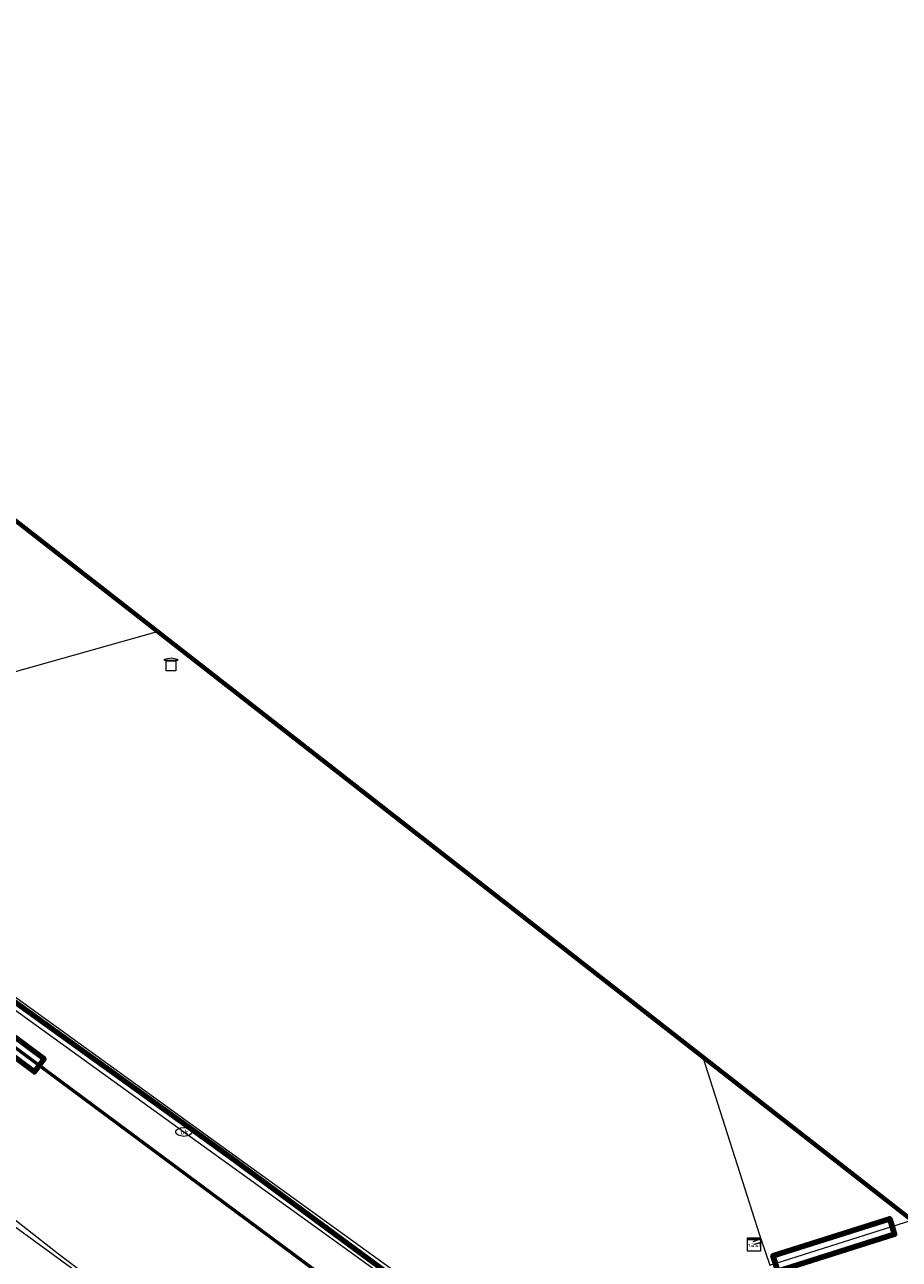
# Model space of a CAD drawing. Extents: x 152558 to 154479, y 462974 to 463683.
# Tile 589 of 638: x 154215 to 154268, y 463607 to 463683. Entities that reach past the tile are written whole.
import ezdxf
from ezdxf.enums import TextEntityAlignment as Align
from ezdxf.lldxf.tags import DXFTag

# ---------------------------------------------------------------- set-up
doc = ezdxf.new("R2010")
doc.units = 0
doc.header["$LTSCALE"] = 0.2
doc.layers.get('0').update_dxf_attribs({"linetype": 'CONTINUOUS'})
for name, color, linetype, lineweight in [('B-RO-KL-DATA_EUROFIBER NEDERLAND BV-G', 90, 'KL-DATA-N', 18), ('B-RO-KL-DATA_HULPSTUK_ZIGGO BV-S', 90, 'CONTINUOUS', 25), ('B-RO-KL-DATA_KABELBED_KPN BV-G', 90, 'CONTINUOUS', 100), ('B-RO-KL-DATA_STEDIN NETBEHEER BV-G', 90, 'KL-DATA-N', 18), ('B-RO-KL-ET_HS_50 KV_STEDIN NETBEHEER BV-G', 10, 'KL-HS-N', 18), ('B-RO-KL-ET_HS_MANTELBUIS_PVC_125_STEDIN NETBEHEER BV-G', 10, 'CONTINUOUS', 100), ('B-RO-KL-ET_LS_230 V_GEMEENTE AMERSFOORT-G', 190, 'KL-LS-N', 18), ('B-RO-KL-ET_LS_400 V_STEDIN NETBEHEER BV-G', 190, 'KL-LS-N', 18), ('B-RO-KL-ET_LS_MANTELBUIS_PVC_125_STEDIN NETBEHEER BV-G', 190, 'CONTINUOUS', 100), ('B-RO-KL-GAS_LD_GRIJS GIETIJZER_118_0.1 BAR_STEDIN NETBEHEER BV-G', 50, 'KL-GAS-LD-N', 18), ('B-RO-KL-GAS_LD_HULPSTUK_STEDIN NETBEHEER BV-S', 50, 'CONTINUOUS', 25), ('B-RO-KL-GAS_LD_PE_40_0.1 BAR_STEDIN NETBEHEER BV-G', 50, 'KL-GAS-LD-N', 18), ('B-RO-KL-WATER_100_VITENS-G', 170, 'KL-WATER-N', 18), ('B-RO-KL-WATER_VITENS-S', 170, 'CONTINUOUS', 25), ('B-RO-OG-INFO_ORIENTATIEPOLYGOON-GV', 7, 'CONTINUOUS', 70)]:
    doc.layers.add(name, color=color, linetype=linetype, lineweight=lineweight)
doc.styles.add('NLCS-ISO', font='NLCS-ISO.ttf')
tags = doc.linetypes.add('KL-DATA-N', pattern='A,4,-1,[101,NLCS.SHX,S=0.5,R=0,X=0,Y=0],-1,4,-1,["D",Standard,S=1,R=0,X=-0.25,Y=-0.5],-1.5', length=12.5).pattern_tags.tags
tags[18] = DXFTag(74, 10)
tags = doc.linetypes.add('KL-GAS-LD-N', pattern='A,4,-1,[69,NLCS.SHX,S=0.5,R=0,X=0,Y=0],-1,4,-1,["L",Standard,S=1,R=0,X=0.25,Y=-0.5],-2', length=13).pattern_tags.tags
tags[18] = DXFTag(74, 10)
tags = doc.linetypes.add('KL-HS-N', pattern='A,4,-1,[103,NLCS.SHX,S=0.75,R=0,X=0,Y=0],-1,4,-1,["H",Standard,S=1,R=0,X=0,Y=-0.5],-2', length=13).pattern_tags.tags
tags[18] = DXFTag(74, 10)
tags = doc.linetypes.add('KL-LS-N', pattern='A,4,-1,[103,NLCS.SHX,S=0.75,R=0,X=0,Y=0],-1,4,-1,["L",Standard,S=1,R=0,X=0,Y=-0.5],-2', length=13).pattern_tags.tags
tags[18] = DXFTag(74, 10)
doc.linetypes.add('KL-WATER-N', pattern='A,7,-0.5,[168,NLCS.SHX,S=0.75,R=0,X=0.75,Y=0],-2', length=9.5)

# ---------------------------------------------------------------- blocks, each defined once
blk = doc.blocks.new('SKL-WTB_HULP_KAST-SO')
at = {"color": 0, "linetype": 'ByBlock', "lineweight": 18}
for points in [[(-2, 2), (2, 2), (2, 1.68), (-2, 1.68)], [(-2, 1.52), (2, 1.52), (2, -2), (-2, -2)]]:
    blk.add_lwpolyline(points, close=True, dxfattribs=at)
at = {"color": 0, "linetype": 'ByBlock', "lineweight": 18, "style": 'NLCS-ISO'}
blk.add_text('kast', height=1.5, dxfattribs=at).set_placement((0, 0), align=Align.MIDDLE_CENTER)
at = {"color": 0, "linetype": 'ByBlock', "lineweight": 18, "style": 'NLCS-ISO', "flags": 1}
for tag, p in [('TYPE', (2.5, 0)), ('OMSCHRIJVING', (2.5, -3)), ('LABEL', (2.5, -1.5))]:
    blk.add_attdef(tag, p, '', height=1, dxfattribs=at)
blk = doc.blocks.new('SKL-WTB_HULP_TECHNISCH GEBOUW-SO')
at = {"color": 0, "linetype": 'ByBlock', "lineweight": 18}
for points in [[(-2, 1.5), (0, 2), (2, 1.5), (2, 1.18), (-2, 1.18)], [(-1.5, 1.02), (1.5, 1.02), (1.5, -2), (-1.5, -2)]]:
    blk.add_lwpolyline(points, close=True, dxfattribs=at)
at = {"color": 0, "linetype": 'ByBlock', "lineweight": 18, "style": 'NLCS-ISO', "flags": 1}
for tag, p in [('TYPE', (2.5, 0)), ('OMSCHRIJVING', (2.5, -3)), ('LABEL', (2.5, -1.5))]:
    blk.add_attdef(tag, p, '', height=1, dxfattribs=at)
blk = doc.blocks.new('SKL-WATER_BRANDKRAAN_BRANDPUT-SO')
at = {"color": 0, "linetype": 'ByBlock', "lineweight": 18}
blk.add_ellipse((0, 0), major_axis=(2.5, 0), ratio=0.54, dxfattribs=at)
at = {"color": 0, "linetype": 'ByBlock', "lineweight": 18, "style": 'NLCS-ISO'}
blk.add_text('bk', height=1.5, dxfattribs=at).set_placement((0.16, 0), align=Align.MIDDLE_CENTER)

msp = doc.modelspace()

# ---------------------------------------------------------------- linework, layer by layer
at = {"layer": 'B-RO-KL-DATA_EUROFIBER NEDERLAND BV-G', "flags": 128}
msp.add_lwpolyline([(154210.89, 463642.54), (154222.662, 463645.837)], dxfattribs=at)
at = {"layer": 'B-RO-KL-DATA_KABELBED_KPN BV-G', "flags": 128}
msp.add_lwpolyline([(154140.305, 463676), (154140.308, 463675.998), (154163.942, 463659.089), (154227.071, 463613.697), (154256.071, 463592.315), (154283.61, 463575.304), (154287.082, 463573.159)], dxfattribs=at)
at = {"layer": 'B-RO-KL-DATA_STEDIN NETBEHEER BV-G', "flags": 128}
msp.add_lwpolyline([(154140.306, 463676), (154140.309, 463675.998), (154163.884, 463659.008), (154197.658, 463635.209), (154243.618, 463602.026)], dxfattribs=at)
at = {"layer": 'B-RO-KL-ET_HS_50 KV_STEDIN NETBEHEER BV-G', "flags": 128}
for points in [[(154137.77, 463676), (154145.252, 463670.73), (154161.735, 463659.556), (154163.15, 463657.996), (154243.261, 463598.53), (154255.578, 463590.219), (154268.542, 463582.468), (154270.692, 463580.364), (154272.845, 463579.057), (154273.236, 463579.028), (154276.082, 463579.892), (154276.553, 463579.963), (154276.859, 463579.919), (154277.028, 463579.77), (154277.263, 463579.418), (154290.524, 463570.527), (154305.199, 463560.961), (154331.257, 463542.925), (154337.134, 463538.991), (154341.497, 463537.574), (154342.387, 463537.372), (154343.016, 463537.118), (154359.786, 463523.6), (154363.01, 463521.034), (154365.145, 463518.911), (154370.059, 463513.738), (154375.135, 463507.736), (154376.375, 463507.248), (154376.758, 463504.926), (154378.726, 463503.04), (154376.099, 463500), (154355.244, 463474.906), (154357.016, 463473.41)], [(154137.869, 463676), (154139.746, 463674.682), (154145.28, 463670.771), (154161.768, 463659.594), (154163.184, 463658.033), (154243.29, 463598.571), (154255.605, 463590.261), (154268.573, 463582.508), (154270.723, 463580.404), (154272.861, 463579.106), (154273.23, 463579.079), (154276.071, 463579.941), (154276.553, 463580.014), (154276.881, 463579.966), (154277.066, 463579.803), (154277.299, 463579.454), (154290.586, 463570.546), (154305.23, 463561), (154331.301, 463542.955), (154337.156, 463539.036), (154341.501, 463537.624), (154342.402, 463537.42), (154343.042, 463537.162), (154359.817, 463523.639), (154363.043, 463521.071), (154365.181, 463518.946), (154370.096, 463513.771), (154375.167, 463507.775), (154376.418, 463507.276), (154376.801, 463504.954), (154378.795, 463503.043), (154376.165, 463500), (154356.46, 463476.29), (154355.3, 463475.5), (154353.9, 463475.46), (154352.27, 463475.33), (154350.94, 463474.39), (154348.45, 463471.48)], [(154369.424, 463516.11), (154359.848, 463523.678), (154343.068, 463537.206), (154342.417, 463537.468), (154341.505, 463537.674), (154337.178, 463539.081), (154331.322, 463542.994), (154305.261, 463561.039), (154290.648, 463570.565), (154277.335, 463579.49), (154277.104, 463579.836), (154276.903, 463580.013), (154276.553, 463580.065), (154276.06, 463579.99), (154273.224, 463579.13), (154272.877, 463579.155), (154270.754, 463580.444), (154268.604, 463582.548), (154255.632, 463590.303), (154243.319, 463598.612), (154163.218, 463658.07), (154161.801, 463659.632), (154145.308, 463670.812), (154139.775, 463674.723), (154137.956, 463676)]]:
    msp.add_lwpolyline(points, dxfattribs=at)
at = {"layer": 'B-RO-KL-ET_HS_MANTELBUIS_PVC_125_STEDIN NETBEHEER BV-G', "flags": 128}
msp.add_lwpolyline([(154209.084, 463623.341), (154215.106, 463618.869), (154215.702, 463619.671), (154209.68, 463624.143), (154209.084, 463623.341)], dxfattribs=at)
at = {"layer": 'B-RO-KL-ET_LS_230 V_GEMEENTE AMERSFOORT-G', "flags": 128}
msp.add_lwpolyline([(154242.911, 463588.427), (154229.181, 463598.169), (154216.591, 463607.701), (154210.867, 463612.185)], dxfattribs=at)
at = {"layer": 'B-RO-KL-ET_LS_400 V_STEDIN NETBEHEER BV-G', "flags": 128}
for points in [[(154258.021, 463564.134), (154237.322, 463579.498), (154237.261, 463579.561), (154237.227, 463579.642), (154237.222, 463579.729), (154237.271, 463579.849), (154238.728, 463581.755), (154242.121, 463586.342), (154239.662, 463590.586), (154157.763, 463650.343), (154139.994, 463662.389), (154120.006, 463676)], [(154259.148, 463608.491), (154259.624, 463608.643), (154260.179, 463607.032), (154268.873, 463609.784)]]:
    msp.add_lwpolyline(points, dxfattribs=at)
at = {"layer": 'B-RO-KL-ET_LS_MANTELBUIS_PVC_125_STEDIN NETBEHEER BV-G', "flags": 128}
for points in [[(154209.084, 463623.341), (154215.106, 463618.869), (154215.702, 463619.671), (154209.68, 463624.143), (154209.084, 463623.341)], [(154260.673, 463606.663), (154267.823, 463608.927), (154267.521, 463609.881), (154260.371, 463607.617), (154260.673, 463606.663)]]:
    msp.add_lwpolyline(points, dxfattribs=at)
at = {"layer": 'B-RO-KL-GAS_LD_GRIJS GIETIJZER_118_0.1 BAR_STEDIN NETBEHEER BV-G', "flags": 128}
msp.add_lwpolyline([(154140.485, 463676), (154146.618, 463671.956), (154147.978, 463670.97), (154148.365, 463670.69), (154148.379, 463670.68), (154168.878, 463655.831), (154238.092, 463605.685), (154239.401, 463605.105)], dxfattribs=at)
at = {"layer": 'B-RO-KL-GAS_LD_PE_40_0.1 BAR_STEDIN NETBEHEER BV-G', "flags": 128}
msp.add_lwpolyline([(154256.069, 463619.774), (154259.685, 463608.452), (154259.208, 463608.3)], dxfattribs=at)
at = {"layer": 'B-RO-KL-WATER_100_VITENS-G', "flags": 128}
for points in [[(154183.443, 463644.617), (154184.55, 463643.82), (154187.561, 463641.65), (154211.668, 463624.276), (154224.268, 463615.195)], [(154224.268, 463615.195), (154234.383, 463607.905), (154238.925, 463604.632)]]:
    msp.add_lwpolyline(points, dxfattribs=at)
at = {"layer": 'B-RO-OG-INFO_ORIENTATIEPOLYGOON-GV', "flags": 128}
msp.add_lwpolyline([(152558, 463387), (153001, 463152), (154184, 462974), (154479, 462991), (154348, 463253), (154416, 463495), (154184, 463676), (154096, 463676), (153945, 463663), (153854, 463451), (153015, 463683), (152584, 463595)], close=True, dxfattribs=at)

# ---------------------------------------------------------------- block references
at = {"layer": 'B-RO-KL-DATA_HULPSTUK_ZIGGO BV-S', "xscale": 0.2, "yscale": 0.2, "zscale": 0.2}
msp.add_blockref('SKL-WTB_HULP_TECHNISCH GEBOUW-SO', (154223.485, 463643.837), dxfattribs=at)
at = {"layer": 'B-RO-KL-GAS_LD_HULPSTUK_STEDIN NETBEHEER BV-S', "xscale": 0.2, "yscale": 0.2, "zscale": 0.2}
msp.add_blockref('SKL-WTB_HULP_KAST-SO', (154259.208, 463608.3), dxfattribs=at)
at = {"layer": 'B-RO-KL-WATER_VITENS-S', "xscale": 0.2, "yscale": 0.2, "zscale": 0.2}
msp.add_blockref('SKL-WATER_BRANDKRAAN_BRANDPUT-SO', (154224.268, 463615.195), dxfattribs=at)

doc.saveas('drawing.dxf')
